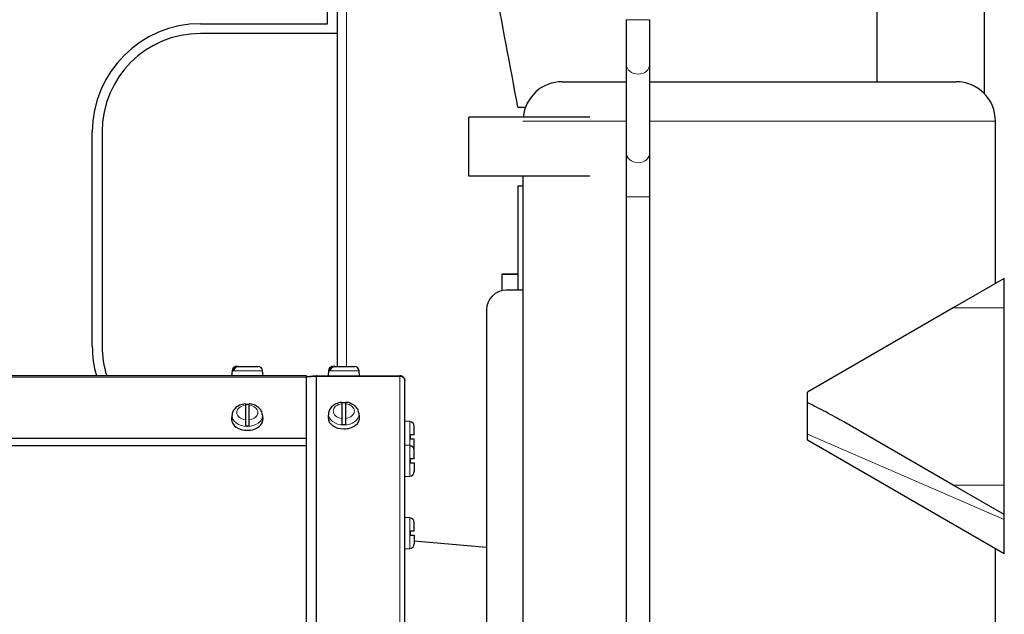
# Model space of a CAD drawing. Header units: millimetres. Extents: x 0 to 29700, y -16 to 21000.
# Tile 333 of 357: x 22270 to 22770, y 17383 to 17685. Entities that reach past the tile are written whole.
import ezdxf

# ---------------------------------------------------------------- set-up
doc = ezdxf.new("R2010")
doc.units = ezdxf.units.MM
doc.layers.add('1', color=7, linetype='Continuous', true_color=0xffffff)
doc.layers.add('254', color=7, linetype='Continuous', true_color=0xffffff)
doc.styles.add('latin_extended', font='simplex.shx')
doc.dimstyles.get("Standard").update_dxf_attribs({"dimtxt": 0.18, "dimasz": 0.18, "dimexe": 0.18, "dimexo": 0.0625, "dimgap": 0.09, "dimtad": 0, "dimtih": 1, "dimtoh": 1, "dimdec": 4, "dimzin": 0, "dimdsep": 46, "dimtxsty": 'Standard', "dimcen": 0.09, "dimadec": 0, "dimazin": 0, "dimtfac": 1, "dimtdec": 4, "dimtofl": 0, "dimtmove": 0, "dimatfit": 3, "dimfxl": 1, "dimtolj": 1, "dimtzin": 0, "dimarcsym": 0})

# ---------------------------------------------------------------- blocks, each defined once
blk = doc.blocks.new('_U4')
at = {"layer": '254', "color": 3, "linetype": 'Continuous', "lineweight": 13, "transparency": 16777216}
for p, q in [((28056.49, 18872.66), (28056.49, 14093.8)), ((18212.99, 16851.58), (18212.99, 14093.8)), ((18387.99, 14143.8), (27881.49, 14143.8))]:
    blk.add_line(p, q, dxfattribs=at)
at = {"layer": '254', "color": 3, "transparency": 16777216}
for points in [[(18387.99, 14172.97), (18387.99, 14114.64), (18212.99, 14143.8)], [(27881.49, 14114.64), (27881.49, 14172.97), (28056.49, 14143.8)]]:
    blk.add_solid(points, dxfattribs=at)
at = {"layer": 'Defpoints', "color": 0, "transparency": 16777216}
for p in [(28056.49, 18922.66), (18212.99, 16901.58), (28056.49, 14143.8)]:
    blk.add_point(p, dxfattribs=at)
at = {"layer": '254', "color": 2, "lineweight": 13, "transparency": 16777216, "insert": (22822.24, 14406.3), "char_height": 175, "attachment_point": 1, "style": 'latin_extended'}
blk.add_mtext('\\A1;9844', dxfattribs=at)

msp = doc.modelspace()

# ---------------------------------------------------------------- linework, layer by layer
at = {"layer": '1', "color": 2, "linetype": 'Continuous', "lineweight": 25}
for p, q in [((22705.487, 17653.803), (22705.487, 17757.802)), ((22426.287, 17683.303), (22426.287, 17723.303)), ((22431.287, 17509.104), (22431.287, 17717.056)), ((22759.787, 17704.803), (22759.787, 17647.785)), ((22577.987, 17685.337), (22577.987, 17662.82)), ((22589.987, 17662.82), (22589.987, 17685.337)), ((22361.747, 17683.303), (22426.287, 17683.303)), ((22431.287, 17678.303), (22361.747, 17678.303)), ((22577.987, 17662.82), (22577.987, 17617.845)), ((22589.987, 17617.845), (22589.987, 17662.82)), ((22545.487, 17653.803), (22577.99, 17653.803)), ((22589.987, 17653.803), (22745.487, 17653.803)), ((22522.94, 17640.803), (22526.752, 17640.803)), ((22559.487, 17635.803), (22497.987, 17635.803)), ((22497.987, 17605.803), (22497.987, 17635.803)), ((22765.487, 17551.205), (22765.487, 17633.803)), ((22306.747, 17519.303), (22306.747, 17628.303)), ((22311.747, 17628.303), (22311.747, 17519.303)), ((22577.987, 17617.845), (22577.987, 17595.328)), ((22589.987, 17595.328), (22589.987, 17617.845)), ((22559.487, 17605.803), (22497.987, 17605.803)), ((22525.487, 17605.801), (22525.487, 17213.803)), ((22522.94, 17600.803), (22525.487, 17600.803)), ((22522.94, 17600.803), (22522.94, 17547.801)), ((22577.987, 17595.328), (22577.987, 17302.291)), ((22589.987, 17302.291), (22589.987, 17595.328)), ((22514.987, 17555.803), (22514.987, 17556.206)), ((22514.987, 17556.206), (22522.94, 17556.206)), ((22514.987, 17547.601), (22514.987, 17555.803)), ((22522.94, 17555.803), (22514.987, 17555.803)), ((22769.987, 17553.803), (22744.006, 17538.803)), ((22769.987, 17538.803), (22769.987, 17553.803)), ((22525.487, 17547.803), (22516.987, 17547.803)), ((22506.987, 17537.803), (22506.987, 17365.803)), ((22744.006, 17538.803), (22669.987, 17496.068)), ((22769.987, 17448.803), (22769.987, 17538.803)), ((22380.218, 17509.103), (22380.106, 17509.103)), ((22380.982, 17509.103), (22380.218, 17509.103)), ((22380.982, 17509.103), (22390.867, 17509.103)), ((22429.218, 17509.103), (22429.106, 17509.103)), ((22429.982, 17509.103), (22429.218, 17509.103)), ((22429.982, 17509.103), (22439.867, 17509.103)), ((22415.487, 17504.303), (22070.794, 17504.303)), ((22377.715, 17506.912), (22377.487, 17504.303)), ((22378.786, 17507.203), (22378.022, 17507.203)), ((22393.487, 17504.303), (22393.258, 17506.912)), ((22415.487, 17504.303), (22415.487, 17503.571)), ((22420.378, 17504.294), (22415.506, 17503.867)), ((22415.506, 17503.78), (22420.378, 17504.206)), ((22420.596, 17504.303), (22462.987, 17504.303)), ((22420.596, 17504.216), (22462.987, 17504.216)), ((22426.715, 17506.912), (22426.487, 17504.303)), ((22427.786, 17507.203), (22427.022, 17507.203)), ((22442.487, 17504.303), (22442.258, 17506.912)), ((22415.502, 17502.803), (22415.478, 17502.803)), ((22415.502, 17502.303), (22415.478, 17502.303)), ((22415.487, 17472.561), (22415.487, 17503.571)), ((22415.487, 17502.303), (22415.506, 17502.303)), ((22415.487, 17501.803), (22415.506, 17501.803)), ((22415.506, 17503.867), (22415.513, 17503.781)), ((22415.506, 17113.712), (22415.506, 17503.78)), ((22465.487, 17501.715), (22465.487, 17501.803)), ((22465.487, 17143.14), (22465.487, 17501.716)), ((22415.478, 17498.117), (22415.502, 17498.117)), ((22669.987, 17490.696), (22669.987, 17496.068)), ((22384.487, 17489.408), (22384.487, 17481.931)), ((22386.487, 17481.931), (22386.487, 17489.408)), ((22433.487, 17490.135), (22433.487, 17482.658)), ((22435.487, 17482.658), (22435.487, 17490.135)), ((22669.987, 17474.604), (22669.987, 17490.696)), ((22377.745, 17484.601), (22377.517, 17482.771)), ((22393.456, 17482.771), (22393.229, 17484.601)), ((22426.745, 17485.328), (22426.517, 17483.497)), ((22442.456, 17483.497), (22442.229, 17485.328)), ((22377.517, 17482.771), (22377.487, 17482.276)), ((22426.517, 17483.498), (22426.487, 17483.003)), ((22468.096, 17481.075), (22465.487, 17481.303)), ((22744.006, 17448.803), (22688.433, 17480.888)), ((22468.387, 17472.303), (22468.387, 17474.303)), ((22470.287, 17474.303), (22470.287, 17478.684)), ((22669.987, 17471.538), (22669.987, 17474.604)), ((22415.487, 17472.4), (22415.487, 17472.561)), ((22415.487, 17468.653), (22415.487, 17472.4)), ((22468.096, 17468.854), (22465.487, 17469.082)), ((22470.287, 17467.922), (22470.287, 17472.303)), ((22769.987, 17413.803), (22669.987, 17471.538)), ((22415.487, 17468.653), (22087.45, 17468.653)), ((22470.287, 17462.082), (22470.287, 17466.463)), ((22468.387, 17460.082), (22468.387, 17462.082)), ((22470.287, 17460.082), (22470.287, 17455.701)), ((22465.487, 17453.082), (22468.096, 17453.31)), ((22769.987, 17433.803), (22744.006, 17448.803)), ((22769.987, 17433.803), (22769.987, 17448.803)), ((22468.096, 17432.095), (22465.487, 17432.323)), ((22470.287, 17425.323), (22470.287, 17429.704)), ((22769.987, 17431.303), (22769.987, 17433.803)), ((22769.987, 17413.803), (22769.987, 17431.303)), ((22468.387, 17423.323), (22468.387, 17425.323)), ((22470.287, 17423.323), (22470.287, 17418.942)), ((22470.289, 17420.391), (22506.99, 17417.18)), ((22465.487, 17416.323), (22468.096, 17416.551)), ((22765.487, 17297.165), (22765.487, 17416.4))]:
    msp.add_line(p, q, dxfattribs=at)
at = {"layer": '1', "color": 4, "linetype": 'Continuous', "lineweight": 13}
for p, q in [((22435.851, 17724.203), (22435.851, 17509.112)), ((22589.987, 17685.337), (22577.987, 17685.337)), ((22525.487, 17633.803), (22577.988, 17633.803)), ((22589.992, 17633.803), (22765.487, 17633.803)), ((22589.987, 17595.328), (22577.987, 17595.328)), ((22769.987, 17538.803), (22744.006, 17538.803)), ((22393.258, 17506.912), (22377.715, 17506.912)), ((22420.378, 17113.889), (22420.378, 17504.206)), ((22420.596, 17113.893), (22420.596, 17504.216)), ((22442.258, 17506.912), (22426.715, 17506.912)), ((22462.987, 17139.508), (22462.987, 17504.216)), ((22415.487, 17503.571), (22071.139, 17503.571)), ((22468.096, 17468.854), (22468.096, 17481.075)), ((22769.987, 17431.303), (22669.987, 17474.604)), ((22415.487, 17472.561), (22085.622, 17472.561)), ((22415.487, 17472.4), (22085.703, 17472.4)), ((22468.096, 17453.31), (22468.096, 17468.854)), ((22769.987, 17448.803), (22744.006, 17448.803)), ((22468.096, 17416.551), (22468.096, 17432.095))]:
    msp.add_line(p, q, dxfattribs=at)
at = {"layer": '1', "color": 2, "linetype": 'Continuous', "lineweight": 25}
for centre, radius, start, end in [((22361.747, 17628.303), 55, 90, 180), ((22361.747, 17628.303), 50, 90, 180), ((22545.487, 17633.803), 20, 90, 174.25969), ((22745.487, 17633.803), 20, 0, 90), ((22516.987, 17537.803), 10, 90, 180), ((22361.747, 17519.303), 55, 180, 195.82734), ((22361.747, 17519.303), 50, 180, 197.45859), ((22380.106, 17506.703), 2.4, 90, 175), ((22390.867, 17506.703), 2.4, 5, 90), ((22429.106, 17506.703), 2.4, 90, 175), ((22439.867, 17506.703), 2.4, 5, 90), ((22467.887, 17478.684), 2.4, 0, 85), ((22467.887, 17466.463), 2.4, 0, 85), ((22467.887, 17467.922), 2.4, 342.30008, 0), ((22467.887, 17455.701), 2.4, 275, 0), ((22467.887, 17429.704), 2.4, 0, 85), ((22467.887, 17418.942), 2.4, 275, 0)]:
    msp.add_arc(centre, radius, start, end, dxfattribs=at)
at = {"layer": '1', "color": 4, "linetype": 'Continuous', "lineweight": 13}
for centre, major_axis, ratio, start_param, end_param in [((22583.987, 17662.82), (6, 0), 0.8660254, 3.1415927, 6.2831853), ((22583.987, 17617.845), (6, 0), 0.8660254, 3.1415927, 6.2831853), ((22385.487, 17485.67), (-5.381, 0), 0.7071068, 4.8993196, 7.667051), ((22385.487, 17485.67), (-5.381, 0), 0.7071068, 1.757727, 4.5254583), ((22434.487, 17486.397), (-5.381, 0), 0.7071068, 4.8993196, 7.667051), ((22434.487, 17486.397), (-5.381, 0), 0.7071068, 1.757727, 4.5254583), ((22385.487, 17484.121), (7.772, 0), 0.7071068, 3.0606966, 4.712389), ((22385.487, 17484.121), (7.772, 0), 0.7071068, 4.712389, 6.2831853), ((22385.487, 17484.121), (7.772, 0), 0.7071068, 0, 0.097193), ((22434.487, 17484.847), (7.772, 0), 0.7071068, 3.0606966, 4.712389), ((22434.487, 17484.847), (7.772, 0), 0.7071068, 4.712389, 6.2831853), ((22434.487, 17484.847), (7.772, 0), 0.7071068, 0, 0.097193)]:
    msp.add_ellipse(centre, major_axis=major_axis, ratio=ratio, start_param=start_param, end_param=end_param, dxfattribs=at)
at = {"layer": '1', "color": 2, "linetype": 'Continuous', "lineweight": 25}
for centre, major_axis, start_param, end_param in [((22385.487, 17484.326), (7.728, 0), 1.4410362, 1.7005564), ((22434.487, 17485.053), (7.728, 0), 1.4410362, 1.7005564), ((22385.487, 17482.276), (-8, 0), 0, 1.5707963), ((22385.487, 17482.276), (-8, 0), 1.5707963, 3.2292627), ((22434.487, 17483.003), (-8, 0), 0, 1.5707963), ((22434.487, 17485.053), (7.728, 0), 4.5826289, 4.8421491), ((22434.487, 17483.003), (-8, 0), 1.5707963, 3.2292627), ((22385.487, 17484.326), (7.728, 0), 4.5826289, 4.8421491)]:
    msp.add_ellipse(centre, major_axis=major_axis, ratio=0.7071068, start_param=start_param, end_param=end_param, dxfattribs=at)
msp.add_open_spline([(22522.94, 17640.803), (22518.945, 17662.137), (22514.95, 17683.47), (22510.955, 17704.803)], degree=3, dxfattribs=at)
for points, knots in [([(22380.218, 17509.103), (22380.09, 17509.103), (22379.964, 17509.092), (22379.716, 17509.047), (22379.593, 17509.013), (22379.412, 17508.945), (22379.352, 17508.92), (22379.237, 17508.864), (22379.18, 17508.834), (22379.014, 17508.735), (22378.909, 17508.66), (22378.784, 17508.552), (22378.759, 17508.53), (22378.711, 17508.485), (22378.641, 17508.416), (22378.575, 17508.342), (22378.449, 17508.189), (22378.373, 17508.08), (22378.289, 17507.933), (22378.273, 17507.903), (22378.241, 17507.843), (22378.226, 17507.813), (22378.183, 17507.721), (22378.157, 17507.659), (22378.086, 17507.469), (22378.049, 17507.339), (22378.022, 17507.203)], [0, 0, 0, 0, 0.125, 0.125, 0.25, 0.25, 0.3125, 0.3125, 0.375, 0.375, 0.5, 0.5, 0.53125, 0.53125, 0.5625, 0.625, 0.625, 0.75, 0.75, 0.78125, 0.78125, 0.8125, 0.8125, 0.875, 0.875, 1, 1, 1, 1]), ([(22378.786, 17507.203), (22378.813, 17507.339), (22378.85, 17507.469), (22378.921, 17507.659), (22378.947, 17507.721), (22378.99, 17507.813), (22379.005, 17507.843), (22379.036, 17507.903), (22379.053, 17507.933), (22379.137, 17508.08), (22379.213, 17508.189), (22379.339, 17508.342), (22379.383, 17508.391), (22379.452, 17508.462), (22379.475, 17508.485), (22379.524, 17508.53), (22379.548, 17508.552), (22379.673, 17508.66), (22379.778, 17508.735), (22379.944, 17508.834), (22380.001, 17508.864), (22380.088, 17508.906), (22380.117, 17508.919), (22380.177, 17508.945), (22380.207, 17508.957), (22380.357, 17509.013), (22380.48, 17509.047), (22380.728, 17509.092), (22380.854, 17509.103), (22380.982, 17509.103)], [0, 0, 0, 0, 0.125, 0.125, 0.1875, 0.1875, 0.21875, 0.21875, 0.25, 0.25, 0.375, 0.375, 0.4375, 0.4375, 0.46875, 0.46875, 0.5, 0.5, 0.625, 0.625, 0.6875, 0.6875, 0.71875, 0.71875, 0.75, 0.75, 0.875, 0.875, 1, 1, 1, 1]), ([(22429.218, 17509.103), (22429.09, 17509.103), (22428.964, 17509.092), (22428.716, 17509.047), (22428.593, 17509.013), (22428.412, 17508.945), (22428.352, 17508.92), (22428.237, 17508.864), (22428.18, 17508.834), (22428.014, 17508.735), (22427.909, 17508.66), (22427.784, 17508.552), (22427.759, 17508.53), (22427.711, 17508.485), (22427.641, 17508.416), (22427.575, 17508.342), (22427.449, 17508.189), (22427.373, 17508.08), (22427.289, 17507.933), (22427.273, 17507.903), (22427.241, 17507.843), (22427.226, 17507.813), (22427.183, 17507.721), (22427.157, 17507.659), (22427.086, 17507.469), (22427.049, 17507.339), (22427.022, 17507.203)], [0, 0, 0, 0, 0.125, 0.125, 0.25, 0.25, 0.3125, 0.3125, 0.375, 0.375, 0.5, 0.5, 0.53125, 0.53125, 0.5625, 0.625, 0.625, 0.75, 0.75, 0.78125, 0.78125, 0.8125, 0.8125, 0.875, 0.875, 1, 1, 1, 1]), ([(22427.786, 17507.203), (22427.813, 17507.339), (22427.85, 17507.469), (22427.921, 17507.659), (22427.947, 17507.721), (22427.99, 17507.813), (22428.005, 17507.843), (22428.036, 17507.903), (22428.053, 17507.933), (22428.137, 17508.08), (22428.213, 17508.189), (22428.339, 17508.342), (22428.383, 17508.391), (22428.452, 17508.462), (22428.475, 17508.485), (22428.524, 17508.53), (22428.548, 17508.552), (22428.673, 17508.66), (22428.778, 17508.735), (22428.944, 17508.834), (22429.001, 17508.864), (22429.088, 17508.906), (22429.117, 17508.919), (22429.177, 17508.945), (22429.207, 17508.957), (22429.357, 17509.013), (22429.48, 17509.047), (22429.728, 17509.092), (22429.854, 17509.103), (22429.982, 17509.103)], [0, 0, 0, 0, 0.125, 0.125, 0.1875, 0.1875, 0.21875, 0.21875, 0.25, 0.25, 0.375, 0.375, 0.4375, 0.4375, 0.46875, 0.46875, 0.5, 0.5, 0.625, 0.625, 0.6875, 0.6875, 0.71875, 0.71875, 0.75, 0.75, 0.875, 0.875, 1, 1, 1, 1]), ([(22384.495, 17490.043), (22383.927, 17490.023), (22382.385, 17489.822), (22380.174, 17488.743), (22378.51, 17486.939), (22377.72, 17485.419), (22377.778, 17484.627), (22377.787, 17484.546)], [0, 0, 0, 0, 0.1642758, 0.4681905, 0.7323979, 0.9729604, 1, 1, 1, 1]), ([(22384.487, 17490.127), (22384.487, 17490.127), (22384.487, 17490.127), (22384.487, 17490.126), (22384.487, 17490.124), (22384.487, 17490.119), (22384.487, 17490.116), (22384.487, 17490.096), (22384.487, 17490.069), (22384.487, 17490.012), (22384.487, 17489.99), (22384.487, 17489.953), (22384.487, 17489.94), (22384.487, 17489.913), (22384.487, 17489.898), (22384.487, 17489.823), (22384.487, 17489.753), (22384.487, 17489.595), (22384.487, 17489.506), (22384.487, 17489.408)], [0, 0, 0, 0, 0.0041489, 0.0041489, 0.059474, 0.059474, 0.114799, 0.114799, 0.3360993, 0.3360993, 0.4467494, 0.4467494, 0.5020745, 0.5020745, 0.5573995, 0.5573995, 0.7786998, 0.7786998, 1, 1, 1, 1]), ([(22386.487, 17489.408), (22386.487, 17489.506), (22386.487, 17489.595), (22386.487, 17489.753), (22386.487, 17489.823), (22386.487, 17489.914), (22386.487, 17489.941), (22386.487, 17489.99), (22386.487, 17490.012), (22386.487, 17490.069), (22386.487, 17490.096), (22386.487, 17490.116), (22386.487, 17490.119), (22386.487, 17490.124), (22386.487, 17490.126), (22386.487, 17490.127), (22386.487, 17490.127), (22386.487, 17490.127)], [0, 0, 0, 0, 0.2166443, 0.2166443, 0.4332885, 0.4332885, 0.5416107, 0.5416107, 0.6499328, 0.6499328, 0.8665771, 0.8665771, 0.9207382, 0.9207382, 0.9748992, 0.9748992, 1, 1, 1, 1]), ([(22393.113, 17484.655), (22393.089, 17485.155), (22392.861, 17486.319), (22391.641, 17487.982), (22389.633, 17489.382), (22387.749, 17490.017), (22386.648, 17490.096), (22386.487, 17490.103)], [0, 0, 0, 0, 0.1642745, 0.4063163, 0.6661808, 0.9518054, 1, 1, 1, 1]), ([(22433.495, 17490.77), (22432.927, 17490.75), (22431.385, 17490.549), (22429.174, 17489.47), (22427.51, 17487.666), (22426.72, 17486.146), (22426.778, 17485.353), (22426.787, 17485.273)], [0, 0, 0, 0, 0.1642758, 0.4681905, 0.7323979, 0.9729604, 1, 1, 1, 1]), ([(22433.487, 17490.854), (22433.487, 17490.853), (22433.487, 17490.853), (22433.487, 17490.852), (22433.487, 17490.851), (22433.487, 17490.846), (22433.487, 17490.843), (22433.487, 17490.823), (22433.487, 17490.796), (22433.487, 17490.739), (22433.487, 17490.717), (22433.487, 17490.68), (22433.487, 17490.667), (22433.487, 17490.639), (22433.487, 17490.625), (22433.487, 17490.549), (22433.487, 17490.48), (22433.487, 17490.321), (22433.487, 17490.233), (22433.487, 17490.135)], [0, 0, 0, 0, 0.0041489, 0.0041489, 0.059474, 0.059474, 0.114799, 0.114799, 0.3360993, 0.3360993, 0.4467494, 0.4467494, 0.5020745, 0.5020745, 0.5573995, 0.5573995, 0.7786998, 0.7786998, 1, 1, 1, 1]), ([(22435.487, 17490.135), (22435.487, 17490.233), (22435.487, 17490.321), (22435.487, 17490.48), (22435.487, 17490.55), (22435.487, 17490.64), (22435.487, 17490.668), (22435.487, 17490.717), (22435.487, 17490.739), (22435.487, 17490.796), (22435.487, 17490.823), (22435.487, 17490.843), (22435.487, 17490.846), (22435.487, 17490.851), (22435.487, 17490.852), (22435.487, 17490.854), (22435.487, 17490.854), (22435.487, 17490.854)], [0, 0, 0, 0, 0.2166443, 0.2166443, 0.4332885, 0.4332885, 0.5416107, 0.5416107, 0.6499328, 0.6499328, 0.8665771, 0.8665771, 0.9207382, 0.9207382, 0.9748992, 0.9748992, 1, 1, 1, 1]), ([(22442.113, 17485.382), (22442.089, 17485.882), (22441.861, 17487.046), (22440.641, 17488.709), (22438.633, 17490.109), (22436.749, 17490.744), (22435.648, 17490.823), (22435.487, 17490.83)], [0, 0, 0, 0, 0.1642745, 0.4063163, 0.6661808, 0.9518054, 1, 1, 1, 1]), ([(22688.433, 17480.888), (22686.919, 17481.763), (22685.398, 17482.621), (22682.344, 17484.307), (22680.811, 17485.136), (22677.736, 17486.767), (22676.192, 17487.57), (22673.097, 17489.15), (22671.544, 17489.929), (22669.987, 17490.696)], [0, 0, 0, 0, 0.25, 0.25, 0.5, 0.5, 0.75, 0.75, 1, 1, 1, 1]), ([(22384.487, 17481.931), (22384.487, 17481.833), (22384.487, 17481.729), (22384.487, 17481.507), (22384.487, 17481.389), (22384.487, 17481.202), (22384.487, 17481.139), (22384.487, 17481.011), (22384.487, 17480.946), (22384.487, 17480.75), (22384.487, 17480.616), (22384.487, 17480.444), (22384.487, 17480.41), (22384.487, 17480.341), (22384.487, 17480.307), (22384.487, 17480.204), (22384.487, 17480.136), (22384.487, 17479.931), (22384.487, 17479.796), (22384.487, 17479.628), (22384.487, 17479.594), (22384.487, 17479.528), (22384.487, 17479.495), (22384.487, 17479.397), (22384.487, 17479.333), (22384.487, 17479.145), (22384.487, 17479.024), (22384.487, 17478.908)], [0, 0, 0, 0, 0.125, 0.125, 0.25, 0.25, 0.3125, 0.3125, 0.375, 0.375, 0.5, 0.5, 0.53125, 0.53125, 0.5625, 0.5625, 0.625, 0.625, 0.75, 0.75, 0.78125, 0.78125, 0.8125, 0.8125, 0.875, 0.875, 1, 1, 1, 1]), ([(22386.487, 17478.908), (22386.487, 17479.024), (22386.487, 17479.145), (22386.487, 17479.333), (22386.487, 17479.397), (22386.487, 17479.495), (22386.487, 17479.528), (22386.487, 17479.594), (22386.487, 17479.628), (22386.487, 17479.796), (22386.487, 17479.932), (22386.487, 17480.136), (22386.487, 17480.204), (22386.487, 17480.307), (22386.487, 17480.341), (22386.487, 17480.41), (22386.487, 17480.445), (22386.487, 17480.616), (22386.487, 17480.75), (22386.487, 17480.947), (22386.487, 17481.012), (22386.487, 17481.108), (22386.487, 17481.14), (22386.487, 17481.203), (22386.487, 17481.234), (22386.487, 17481.389), (22386.487, 17481.507), (22386.487, 17481.729), (22386.487, 17481.833), (22386.487, 17481.931)], [0, 0, 0, 0, 0.125, 0.125, 0.1875, 0.1875, 0.21875, 0.21875, 0.25, 0.25, 0.375, 0.375, 0.4375, 0.4375, 0.46875, 0.46875, 0.5, 0.5, 0.625, 0.625, 0.6875, 0.6875, 0.71875, 0.71875, 0.75, 0.75, 0.875, 0.875, 1, 1, 1, 1]), ([(22433.487, 17482.658), (22433.487, 17482.56), (22433.487, 17482.456), (22433.487, 17482.233), (22433.487, 17482.116), (22433.487, 17481.929), (22433.487, 17481.866), (22433.487, 17481.738), (22433.487, 17481.673), (22433.487, 17481.477), (22433.487, 17481.343), (22433.487, 17481.171), (22433.487, 17481.136), (22433.487, 17481.068), (22433.487, 17481.034), (22433.487, 17480.931), (22433.487, 17480.863), (22433.487, 17480.658), (22433.487, 17480.523), (22433.487, 17480.354), (22433.487, 17480.321), (22433.487, 17480.255), (22433.487, 17480.222), (22433.487, 17480.124), (22433.487, 17480.06), (22433.487, 17479.872), (22433.487, 17479.751), (22433.487, 17479.634)], [0, 0, 0, 0, 0.125, 0.125, 0.25, 0.25, 0.3125, 0.3125, 0.375, 0.375, 0.5, 0.5, 0.53125, 0.53125, 0.5625, 0.5625, 0.625, 0.625, 0.75, 0.75, 0.78125, 0.78125, 0.8125, 0.8125, 0.875, 0.875, 1, 1, 1, 1]), ([(22435.487, 17479.634), (22435.487, 17479.751), (22435.487, 17479.872), (22435.487, 17480.06), (22435.487, 17480.124), (22435.487, 17480.222), (22435.487, 17480.255), (22435.487, 17480.321), (22435.487, 17480.355), (22435.487, 17480.523), (22435.487, 17480.658), (22435.487, 17480.863), (22435.487, 17480.931), (22435.487, 17481.034), (22435.487, 17481.068), (22435.487, 17481.137), (22435.487, 17481.172), (22435.487, 17481.343), (22435.487, 17481.477), (22435.487, 17481.674), (22435.487, 17481.739), (22435.487, 17481.835), (22435.487, 17481.866), (22435.487, 17481.93), (22435.487, 17481.961), (22435.487, 17482.116), (22435.487, 17482.234), (22435.487, 17482.456), (22435.487, 17482.56), (22435.487, 17482.658)], [0, 0, 0, 0, 0.125, 0.125, 0.1875, 0.1875, 0.21875, 0.21875, 0.25, 0.25, 0.375, 0.375, 0.4375, 0.4375, 0.46875, 0.46875, 0.5, 0.5, 0.625, 0.625, 0.6875, 0.6875, 0.71875, 0.71875, 0.75, 0.75, 0.875, 0.875, 1, 1, 1, 1]), ([(22470.287, 17474.303), (22470.285, 17474.303), (22470.274, 17474.303), (22470.23, 17474.303), (22470.196, 17474.303), (22470.128, 17474.303), (22470.103, 17474.303), (22470.048, 17474.303), (22470.017, 17474.303), (22469.919, 17474.303), (22469.843, 17474.303), (22469.735, 17474.303), (22469.713, 17474.303), (22469.668, 17474.303), (22469.599, 17474.303), (22469.525, 17474.303), (22469.373, 17474.303), (22469.263, 17474.303), (22469.116, 17474.303), (22469.087, 17474.303), (22469.027, 17474.303), (22468.996, 17474.303), (22468.905, 17474.303), (22468.843, 17474.303), (22468.653, 17474.303), (22468.522, 17474.303), (22468.387, 17474.303)], [0, 0, 0, 0, 0.1175171, 0.1175171, 0.2435861, 0.2435861, 0.3066206, 0.3066206, 0.3696551, 0.3696551, 0.4957241, 0.4957241, 0.5272413, 0.5272413, 0.5587586, 0.6217931, 0.6217931, 0.747862, 0.747862, 0.7793793, 0.7793793, 0.8108965, 0.8108965, 0.873931, 0.873931, 1, 1, 1, 1]), ([(22468.387, 17472.303), (22468.522, 17472.303), (22468.653, 17472.303), (22468.843, 17472.303), (22468.905, 17472.303), (22468.996, 17472.303), (22469.027, 17472.303), (22469.087, 17472.303), (22469.116, 17472.303), (22469.263, 17472.303), (22469.373, 17472.303), (22469.526, 17472.303), (22469.575, 17472.303), (22469.645, 17472.303), (22469.668, 17472.303), (22469.714, 17472.303), (22469.736, 17472.303), (22469.843, 17472.303), (22469.919, 17472.303), (22470.017, 17472.303), (22470.048, 17472.303), (22470.09, 17472.303), (22470.103, 17472.303), (22470.128, 17472.303), (22470.14, 17472.303), (22470.197, 17472.303), (22470.23, 17472.303), (22470.274, 17472.303), (22470.286, 17472.303), (22470.286, 17472.303)], [0, 0, 0, 0, 0.1254834, 0.1254834, 0.1882251, 0.1882251, 0.2195959, 0.2195959, 0.2509668, 0.2509668, 0.3764502, 0.3764502, 0.4391919, 0.4391919, 0.4705627, 0.4705627, 0.5019335, 0.5019335, 0.6274169, 0.6274169, 0.6901586, 0.6901586, 0.7215295, 0.7215295, 0.7529003, 0.7529003, 0.8783837, 0.8783837, 1, 1, 1, 1]), ([(22470.287, 17462.082), (22470.285, 17462.082), (22470.274, 17462.082), (22470.23, 17462.082), (22470.196, 17462.082), (22470.128, 17462.082), (22470.103, 17462.082), (22470.048, 17462.082), (22470.017, 17462.082), (22469.919, 17462.082), (22469.843, 17462.082), (22469.735, 17462.082), (22469.713, 17462.082), (22469.668, 17462.082), (22469.599, 17462.082), (22469.525, 17462.082), (22469.373, 17462.082), (22469.263, 17462.082), (22469.116, 17462.082), (22469.087, 17462.082), (22469.027, 17462.082), (22468.996, 17462.082), (22468.905, 17462.082), (22468.843, 17462.082), (22468.653, 17462.082), (22468.522, 17462.082), (22468.387, 17462.082)], [0, 0, 0, 0, 0.1175171, 0.1175171, 0.2435861, 0.2435861, 0.3066206, 0.3066206, 0.3696551, 0.3696551, 0.4957241, 0.4957241, 0.5272413, 0.5272413, 0.5587586, 0.6217931, 0.6217931, 0.747862, 0.747862, 0.7793793, 0.7793793, 0.8108965, 0.8108965, 0.873931, 0.873931, 1, 1, 1, 1]), ([(22468.387, 17460.082), (22468.522, 17460.082), (22468.653, 17460.082), (22468.843, 17460.082), (22468.905, 17460.082), (22468.996, 17460.082), (22469.027, 17460.082), (22469.087, 17460.082), (22469.116, 17460.082), (22469.263, 17460.082), (22469.373, 17460.082), (22469.526, 17460.082), (22469.575, 17460.082), (22469.645, 17460.082), (22469.668, 17460.082), (22469.714, 17460.082), (22469.736, 17460.082), (22469.843, 17460.082), (22469.919, 17460.082), (22470.017, 17460.082), (22470.048, 17460.082), (22470.09, 17460.082), (22470.103, 17460.082), (22470.128, 17460.082), (22470.14, 17460.082), (22470.197, 17460.082), (22470.23, 17460.082), (22470.274, 17460.082), (22470.286, 17460.082), (22470.286, 17460.082)], [0, 0, 0, 0, 0.1254834, 0.1254834, 0.1882251, 0.1882251, 0.2195959, 0.2195959, 0.2509668, 0.2509668, 0.3764502, 0.3764502, 0.4391919, 0.4391919, 0.4705627, 0.4705627, 0.5019335, 0.5019335, 0.6274169, 0.6274169, 0.6901586, 0.6901586, 0.7215295, 0.7215295, 0.7529003, 0.7529003, 0.8783837, 0.8783837, 1, 1, 1, 1]), ([(22470.287, 17425.323), (22470.285, 17425.323), (22470.274, 17425.323), (22470.23, 17425.323), (22470.196, 17425.323), (22470.128, 17425.323), (22470.103, 17425.323), (22470.048, 17425.323), (22470.017, 17425.323), (22469.919, 17425.323), (22469.843, 17425.323), (22469.735, 17425.323), (22469.713, 17425.323), (22469.668, 17425.323), (22469.599, 17425.323), (22469.525, 17425.323), (22469.373, 17425.323), (22469.263, 17425.323), (22469.116, 17425.323), (22469.087, 17425.323), (22469.027, 17425.323), (22468.996, 17425.323), (22468.905, 17425.323), (22468.843, 17425.323), (22468.653, 17425.323), (22468.522, 17425.323), (22468.387, 17425.323)], [0, 0, 0, 0, 0.1175171, 0.1175171, 0.2435861, 0.2435861, 0.3066206, 0.3066206, 0.3696551, 0.3696551, 0.4957241, 0.4957241, 0.5272413, 0.5272413, 0.5587586, 0.6217931, 0.6217931, 0.747862, 0.747862, 0.7793793, 0.7793793, 0.8108965, 0.8108965, 0.873931, 0.873931, 1, 1, 1, 1]), ([(22468.387, 17423.323), (22468.522, 17423.323), (22468.653, 17423.323), (22468.843, 17423.323), (22468.905, 17423.323), (22468.996, 17423.323), (22469.027, 17423.323), (22469.087, 17423.323), (22469.116, 17423.323), (22469.263, 17423.323), (22469.373, 17423.323), (22469.526, 17423.323), (22469.575, 17423.323), (22469.645, 17423.323), (22469.668, 17423.323), (22469.714, 17423.323), (22469.736, 17423.323), (22469.843, 17423.323), (22469.919, 17423.323), (22470.017, 17423.323), (22470.048, 17423.323), (22470.09, 17423.323), (22470.103, 17423.323), (22470.128, 17423.323), (22470.14, 17423.323), (22470.197, 17423.323), (22470.23, 17423.323), (22470.274, 17423.323), (22470.286, 17423.323), (22470.286, 17423.323)], [0, 0, 0, 0, 0.1254834, 0.1254834, 0.1882251, 0.1882251, 0.2195959, 0.2195959, 0.2509668, 0.2509668, 0.3764502, 0.3764502, 0.4391919, 0.4391919, 0.4705627, 0.4705627, 0.5019335, 0.5019335, 0.6274169, 0.6274169, 0.6901586, 0.6901586, 0.7215295, 0.7215295, 0.7529003, 0.7529003, 0.8783837, 0.8783837, 1, 1, 1, 1])]:
    msp.add_open_spline(points, degree=3, knots=knots, dxfattribs=at)
for points, weights in [([(22420.596, 17504.303), (22420.523, 17504.303), (22420.45, 17504.3), (22420.378, 17504.294)], [1, 0.999365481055, 0.999365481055, 1]), ([(22420.378, 17504.206), (22420.45, 17504.213), (22420.523, 17504.216), (22420.596, 17504.216)], [1, 0.999365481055, 0.999365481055, 1]), ([(22465.487, 17501.803), (22465.487, 17503.268), (22464.451, 17504.303), (22462.987, 17504.303)], [1, 0.804737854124, 0.804737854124, 1]), ([(22462.987, 17504.216), (22464.451, 17504.216), (22465.487, 17503.18), (22465.487, 17501.716)], [1, 0.804737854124, 0.804737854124, 1])]:
    msp.add_rational_spline(points, weights, degree=3, dxfattribs=at)

# ---------------------------------------------------------------- dimensions: what is measured, and where the dimension line sits
at = {"layer": '254', "color": 2, "linetype": 'Continuous', "lineweight": 13}
dim = msp.add_linear_dim(base=(28056.493, 14143.803), p1=(18212.987, 16901.584), p2=(28056.493, 18922.663), dimstyle='Standard', override={"dimscale": 50, "dimtxt": 3.5, "dimasz": 3.5, "dimexe": 1, "dimexo": 1, "dimgap": 1.75, "dimtad": 1, "dimtih": 1, "dimtoh": 0, "dimdec": 0, "dimlfac": 1, "dimzin": 8, "dimdsep": 46, "dimlunit": 2, "dimtxsty": 'latin_extended', "dimsah": 1, "dimse1": 0, "dimse2": 0, "dimsd1": 0, "dimsd2": 0, "dimclrd": 3, "dimclre": 3, "dimclrt": 2, "dimtol": 0, "dimtm": -0.1, "dimtfac": 0.714286, "dimtdec": 3, "dimtofl": 1, "dimtmove": 0, "dimtzin": 8, "dimlwd": 13, "dimlwe": 13}, dxfattribs=at)
dim.commit()
dim.dimension.update_dxf_attribs({"geometry": '_U4', "text_midpoint": (23134.74, 14143.803), "dimtype": 160})

doc.saveas('drawing.dxf')
